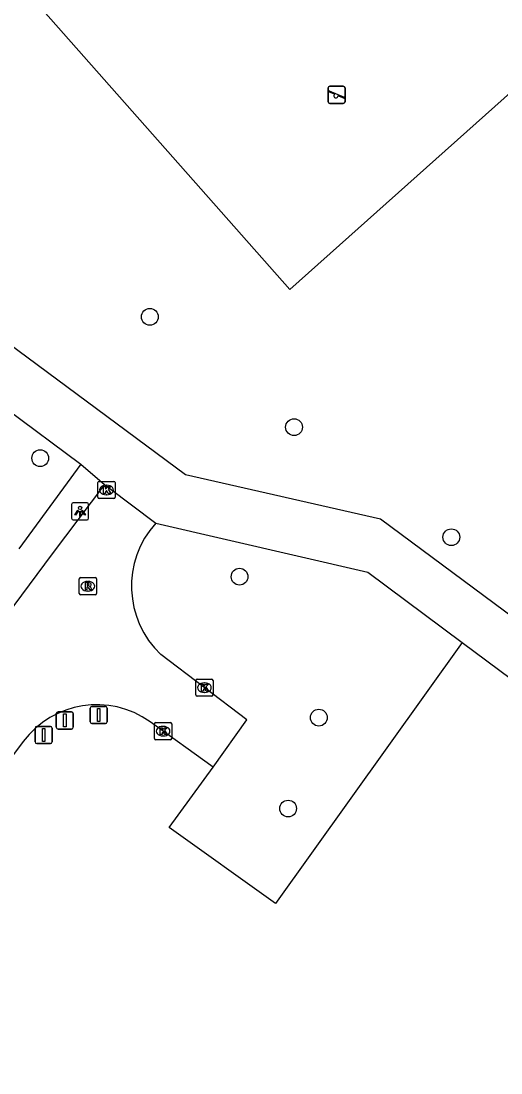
# Model space of a CAD drawing. Extents: x 160026 to 161302, y 384757 to 385701.
# Drawn here: x 160430.6 to 160458.6, y 385253.6 to 385314.9 of the extents above; entities that cross this region are included whole.
import ezdxf

# ---------------------------------------------------------------- set-up
doc = ezdxf.new("R2010")
doc.units = 0
for name, color, linetype in [('IMGEO_Afsluitpaal', 7, 'Continuous'), ('IMGEO_Boom', 7, 'Continuous'), ('IMGEO_Grasland_overig', 7, 'Continuous'), ('IMGEO_Groenvoorziening', 7, 'Continuous'), ('IMGEO_Kolk', 7, 'Continuous'), ('IMGEO_Lichtpunt', 7, 'Continuous'), ('IMGEO_Rijbaan_lokaal_open', 7, 'Continuous'), ('IMGEO_Rioolput', 7, 'Continuous'), ('IMGEO_Speelvoorziening', 7, 'Continuous'), ('IMGEO_Voetpad_open', 7, 'Continuous')]:
    doc.layers.add(name, color=color, linetype=linetype)

msp = doc.modelspace()

# ---------------------------------------------------------------- linework, layer by layer
at = {"layer": 'IMGEO_Afsluitpaal'}
for p, q in [((160432.695, 385273.728), (160432.695, 385274.528)), ((160432.695, 385274.528), (160432.695, 385273.728)), ((160432.795, 385274.628), (160433.585, 385274.628)), ((160433.585, 385274.628), (160432.795, 385274.628)), ((160433.685, 385274.528), (160433.685, 385273.728)), ((160433.685, 385273.728), (160433.685, 385274.528)), ((160434.667, 385274.041), (160434.667, 385274.841)), ((160434.667, 385274.841), (160434.667, 385274.041)), ((160434.767, 385274.941), (160435.557, 385274.941)), ((160435.557, 385274.941), (160434.767, 385274.941)), ((160435.657, 385274.841), (160435.657, 385274.041)), ((160435.657, 385274.041), (160435.657, 385274.841)), ((160435.557, 385273.941), (160434.767, 385273.941)), ((160434.767, 385273.941), (160435.557, 385273.941)), ((160431.46, 385272.88), (160431.46, 385273.68)), ((160431.46, 385273.68), (160431.46, 385272.88)), ((160431.56, 385273.78), (160432.35, 385273.78)), ((160432.35, 385273.78), (160431.56, 385273.78)), ((160432.45, 385273.68), (160432.45, 385272.88)), ((160432.45, 385272.88), (160432.45, 385273.68)), ((160433.585, 385273.628), (160432.795, 385273.628)), ((160432.795, 385273.628), (160433.585, 385273.628)), ((160432.35, 385272.78), (160431.56, 385272.78)), ((160431.56, 385272.78), (160432.35, 385272.78))]:
    msp.add_line(p, q, dxfattribs=at)
for points in [[(160433.115, 385274.503), (160433.265, 385274.503), (160433.265, 385273.753), (160433.115, 385273.753), (160433.115, 385274.503)], [(160435.087, 385274.816), (160435.237, 385274.816), (160435.237, 385274.066), (160435.087, 385274.066), (160435.087, 385274.816)], [(160431.88, 385273.655), (160432.03, 385273.655), (160432.03, 385272.905), (160431.88, 385272.905), (160431.88, 385273.655)]]:
    msp.add_lwpolyline(points, dxfattribs=at)
for centre, start, end in [((160432.795, 385274.528), 90, 180), ((160432.795, 385274.528), 90, 180), ((160433.585, 385274.528), 0, 90), ((160433.585, 385274.528), 360, 90), ((160434.767, 385274.841), 90, 180), ((160434.767, 385274.841), 90, 180), ((160435.557, 385274.841), 0, 90), ((160435.557, 385274.841), 360, 90), ((160434.767, 385274.041), 180, 270), ((160434.767, 385274.041), 180, 270), ((160435.557, 385274.041), 270, 0), ((160435.557, 385274.041), 270, 0), ((160431.56, 385273.68), 90, 180), ((160431.56, 385273.68), 90, 180), ((160432.35, 385273.68), 0, 90), ((160432.35, 385273.68), 360, 90), ((160432.795, 385273.728), 180, 270), ((160432.795, 385273.728), 180, 270), ((160433.585, 385273.728), 270, 0), ((160433.585, 385273.728), 270, 0), ((160431.56, 385272.88), 180, 270), ((160431.56, 385272.88), 180, 270), ((160432.35, 385272.88), 270, 0), ((160432.35, 385272.88), 270, 0)]:
    msp.add_arc(centre, 0.1, start, end, dxfattribs=at)
at = {"layer": 'IMGEO_Boom'}
for centre in [(160438.142, 385297.63), (160446.545, 385291.206), (160431.758, 385289.399), (160455.709, 385284.796), (160443.373, 385282.499), (160447.989, 385274.292), (160446.198, 385268.995)]:
    msp.add_circle(centre, 0.489, dxfattribs=at)
at = {"layer": 'IMGEO_Grasland_overig'}
msp.add_lwpolyline([(160411.46, 385338.612), (160446.304, 385299.232), (160461.68, 385312.949), (160427.278, 385352.217), (160411.46, 385338.612)], dxfattribs=at)
at = {"layer": 'IMGEO_Groenvoorziening'}
msp.add_lwpolyline([(160456.349, 385278.671), (160445.459, 385263.463), (160439.269, 385267.885), (160441.842, 385271.41)], dxfattribs=at)
at = {"layer": 'IMGEO_Kolk'}
for p, q in [((160435.119, 385287.123), (160435.119, 385287.975)), ((160435.194, 385288.049), (160436.046, 385288.049)), ((160436.12, 385287.975), (160436.12, 385287.123)), ((160435.607, 385287.829), (160435.632, 385287.829)), ((160436.046, 385287.049), (160435.194, 385287.049)), ((160435.63, 385287.269), (160435.605, 385287.269)), ((160440.823, 385275.61), (160440.823, 385276.462)), ((160440.898, 385276.536), (160441.75, 385276.536)), ((160441.311, 385276.316), (160441.336, 385276.316)), ((160441.824, 385276.462), (160441.824, 385275.61)), ((160441.334, 385275.756), (160441.309, 385275.756)), ((160441.75, 385275.536), (160440.898, 385275.536)), ((160438.415, 385273.077), (160438.415, 385273.929)), ((160438.49, 385274.003), (160439.342, 385274.003)), ((160439.416, 385273.929), (160439.416, 385273.077)), ((160438.903, 385273.783), (160438.928, 385273.783)), ((160439.342, 385273.003), (160438.49, 385273.003)), ((160438.926, 385273.223), (160438.901, 385273.223))]:
    msp.add_line(p, q, dxfattribs=at)
for points in [[(160435.119, 385287.123), (160435.119, 385287.975)], [(160435.194, 385288.049), (160436.046, 385288.049)], [(160436.12, 385287.975), (160436.12, 385287.123)], [(160435.44, 385287.749), (160435.563, 385287.749), (160435.563, 385287.598), (160435.693, 385287.749), (160435.857, 385287.749), (160435.711, 385287.598), (160435.864, 385287.349), (160435.712, 385287.349), (160435.627, 385287.513), (160435.563, 385287.446), (160435.563, 385287.349), (160435.44, 385287.349), (160435.44, 385287.749)], [(160436.046, 385287.049), (160435.194, 385287.049)], [(160440.823, 385275.61), (160440.823, 385276.462)], [(160440.898, 385276.536), (160441.75, 385276.536)], [(160441.824, 385276.462), (160441.824, 385275.61)], [(160441.144, 385276.236), (160441.267, 385276.236), (160441.267, 385276.085), (160441.397, 385276.236), (160441.561, 385276.236), (160441.415, 385276.085), (160441.568, 385275.836), (160441.416, 385275.836), (160441.331, 385276), (160441.267, 385275.933), (160441.267, 385275.836), (160441.144, 385275.836), (160441.144, 385276.236)], [(160441.75, 385275.536), (160440.898, 385275.536)], [(160438.415, 385273.077), (160438.415, 385273.929)], [(160438.49, 385274.003), (160439.342, 385274.003)], [(160439.416, 385273.929), (160439.416, 385273.077)], [(160438.736, 385273.703), (160438.859, 385273.703), (160438.859, 385273.552), (160438.989, 385273.703), (160439.153, 385273.703), (160439.007, 385273.552), (160439.16, 385273.303), (160439.008, 385273.303), (160438.923, 385273.467), (160438.859, 385273.4), (160438.859, 385273.303), (160438.736, 385273.303), (160438.736, 385273.703)], [(160439.342, 385273.003), (160438.49, 385273.003)]]:
    msp.add_lwpolyline(points, dxfattribs=at)
for centre, start, end in [((160435.196, 385287.973), 91.55205, 178.44795), ((160435.196, 385287.973), 91.55205, 178.44795), ((160436.044, 385287.973), 1.55205, 88.44795), ((160436.044, 385287.973), 1.55205, 88.44795), ((160435.196, 385287.125), 181.55205, 268.44795), ((160435.196, 385287.125), 181.55205, 268.44795), ((160436.044, 385287.125), 271.55205, 358.44795), ((160436.044, 385287.125), 271.55205, 358.44795), ((160440.9, 385276.46), 91.55205, 178.44795), ((160440.9, 385276.46), 91.55205, 178.44795), ((160441.748, 385276.46), 1.55205, 88.44795), ((160441.748, 385276.46), 1.55205, 88.44795), ((160440.9, 385275.612), 181.55205, 268.44795), ((160440.9, 385275.612), 181.55205, 268.44795), ((160441.748, 385275.612), 271.55205, 358.44795), ((160441.748, 385275.612), 271.55205, 358.44795), ((160438.492, 385273.927), 91.55205, 178.44795), ((160438.492, 385273.927), 91.55205, 178.44795), ((160439.34, 385273.927), 1.55205, 88.44795), ((160439.34, 385273.927), 1.55205, 88.44795), ((160438.492, 385273.079), 181.55205, 268.44795), ((160438.492, 385273.079), 181.55205, 268.44795), ((160439.34, 385273.079), 271.55205, 358.44795), ((160439.34, 385273.079), 271.55205, 358.44795)]:
    msp.add_arc(centre, 0.0765, start, end, dxfattribs=at)
for centre, major_axis, ratio, start_param, end_param in [((160435.606, 385287.549), (-0.387, 0.002), 0.722429, 4.712389, 7.853982), ((160435.631, 385287.549), (-0.39, 0.002), 0.717154, 1.570796, 4.712389), ((160441.31, 385276.036), (-0.387, 0.002), 0.722429, 4.712389, 7.853982), ((160441.335, 385276.036), (-0.39, 0.002), 0.717154, 1.570796, 4.712389), ((160438.902, 385273.503), (-0.387, 0.002), 0.722429, 4.712389, 7.853982), ((160438.927, 385273.503), (-0.39, 0.002), 0.717154, 1.570796, 4.712389)]:
    msp.add_ellipse(centre, major_axis=major_axis, ratio=ratio, start_param=start_param, end_param=end_param, dxfattribs=at)
at = {"layer": 'IMGEO_Lichtpunt'}
for p, q in [((160434.484, 385286.803), (160433.676, 385286.803)), ((160434.484, 385286.803), (160433.676, 385286.803)), ((160433.582, 385286.708), (160433.582, 385285.901)), ((160433.582, 385286.708), (160433.582, 385285.901)), ((160434.578, 385285.901), (160434.578, 385286.708)), ((160434.578, 385285.901), (160434.578, 385286.708)), ((160433.676, 385285.807), (160434.484, 385285.807)), ((160433.676, 385285.807), (160434.484, 385285.807))]:
    msp.add_line(p, q, dxfattribs=at)
for points in [[(160433.956, 385286.372), (160433.995, 385286.344), (160433.807, 385286.082), (160433.769, 385286.109), (160433.956, 385286.372)], [(160434.058, 385286.324), (160434.105, 385286.324), (160434.105, 385286.002), (160434.058, 385286.002), (160434.058, 385286.324)], [(160434.168, 385286.344), (160434.206, 385286.371), (160434.393, 385286.109), (160434.354, 385286.081), (160434.168, 385286.344)]]:
    msp.add_lwpolyline(points, dxfattribs=at)
msp.add_circle((160434.081, 385286.506), 0.0994, dxfattribs=at)
for centre, start, end in [((160433.676, 385286.708), 90, 180), ((160433.676, 385286.708), 90, 180), ((160434.484, 385286.708), 0, 90), ((160434.484, 385286.708), 0, 90), ((160433.676, 385285.901), 180, 270), ((160433.676, 385285.901), 180, 270), ((160434.484, 385285.901), 270, 0), ((160434.484, 385285.901), 270, 360)]:
    msp.add_arc(centre, 0.0946, start, end, dxfattribs=at)
at = {"layer": 'IMGEO_Rijbaan_lokaal_open'}
for points in [[(160435.504, 385287.862), (160432.461, 385283.83), (160419.151, 385265.926), (160405.248, 385247.11), (160401.722, 385242.347), (160400.915, 385241.255)], [(160435.504, 385287.862), (160435.729, 385287.692), (160438.484, 385285.613)], [(160441.842, 385271.41), (160443.79, 385274.163), (160438.786, 385277.961)], [(160441.842, 385271.41), (160438.157, 385274.048)], [(160430.766, 385272.898), (160416.095, 385253.243), (160415.954, 385253.054)]]:
    msp.add_lwpolyline(points, dxfattribs=at)
for centre, radius, start, end in [((160442.561, 385281.942), 5.486, 137.99825, 226.52197), ((160435.048, 385269.706), 5.341, 54.39546, 143.29254)]:
    msp.add_arc(centre, radius, start, end, dxfattribs=at)
at = {"layer": 'IMGEO_Rioolput'}
for p, q in [((160434.107, 385282.445), (160434.959, 385282.445)), ((160434.032, 385281.519), (160434.032, 385282.371)), ((160434.52, 385282.225), (160434.545, 385282.225)), ((160435.033, 385282.371), (160435.033, 385281.519)), ((160434.959, 385281.445), (160434.107, 385281.445)), ((160434.543, 385281.665), (160434.518, 385281.665))]:
    msp.add_line(p, q, dxfattribs=at)
for points in [[(160434.107, 385282.445), (160434.959, 385282.445)], [(160434.032, 385281.519), (160434.032, 385282.371)], [(160434.621, 385282.143), (160434.369, 385282.145), (160434.369, 385281.745)], [(160434.369, 385281.745), (160434.493, 385281.745), (160434.493, 385281.907), (160434.504, 385281.907)], [(160434.547, 385282.064), (160434.493, 385282.064), (160434.493, 385281.983)], [(160434.493, 385281.983), (160434.545, 385281.983)], [(160434.551, 385281.878), (160434.622, 385281.745), (160434.762, 385281.745), (160434.697, 385281.871)], [(160435.033, 385282.371), (160435.033, 385281.519)], [(160434.959, 385281.445), (160434.107, 385281.445)]]:
    msp.add_lwpolyline(points, dxfattribs=at)
for centre, radius, start, end in [((160434.109, 385282.369), 0.0765, 91.55205, 178.44795), ((160434.109, 385282.369), 0.0765, 91.55205, 178.44795), ((160434.957, 385282.369), 0.0765, 1.55205, 88.44795), ((160434.957, 385282.369), 0.0765, 1.55205, 88.44795), ((160434.503, 385281.854), 0.0533, 26.02933, 88.69889), ((160434.529, 385282.172), 0.19, 274.7715, 282.96867), ((160434.553, 385281.968), 0.0964, 77.00612, 93.18647), ((160434.567, 385282.025), 0.0378, 276.66336, 79.67722), ((160434.62, 385282.033), 0.109, 350.36119, 89.41601), ((160434.618, 385282.033), 0.112, 277.58423, 350.98172), ((160434.602, 385281.818), 0.108, 29.51342, 73.79051), ((160434.109, 385281.521), 0.0765, 181.55205, 268.44795), ((160434.109, 385281.521), 0.0765, 181.55205, 268.44795), ((160434.957, 385281.521), 0.0765, 271.55205, 358.44795), ((160434.957, 385281.521), 0.0765, 271.55205, 358.44795)]:
    msp.add_arc(centre, radius, start, end, dxfattribs=at)
for centre, major_axis, ratio, start_param, end_param in [((160434.519, 385281.945), (-0.387, 0.002), 0.722429, 4.712389, 7.853982), ((160434.544, 385281.945), (-0.39, 0.002), 0.717154, 1.570796, 4.712389)]:
    msp.add_ellipse(centre, major_axis=major_axis, ratio=ratio, start_param=start_param, end_param=end_param, dxfattribs=at)
at = {"layer": 'IMGEO_Speelvoorziening'}
for p, q in [((160448.525, 385310.163), (160448.525, 385310.963)), ((160448.525, 385310.963), (160448.525, 385310.163)), ((160448.908, 385310.591), (160448.569, 385310.728)), ((160448.594, 385310.788), (160449.47, 385310.435)), ((160448.625, 385311.063), (160449.415, 385311.063)), ((160449.415, 385311.063), (160448.625, 385311.063)), ((160449.515, 385310.963), (160449.515, 385310.163)), ((160449.515, 385310.163), (160449.515, 385310.963)), ((160449.415, 385310.063), (160448.625, 385310.063)), ((160448.625, 385310.063), (160449.415, 385310.063)), ((160449.446, 385310.375), (160449.106, 385310.512))]:
    msp.add_line(p, q, dxfattribs=at)
for centre, radius, start, end in [((160448.625, 385310.963), 0.1, 90, 180), ((160448.625, 385310.963), 0.1, 90, 180), ((160448.582, 385310.758), 0.0327, 68.07798, 248.07798), ((160449.415, 385310.963), 0.1, 0, 90), ((160449.415, 385310.963), 0.1, 360, 90), ((160448.625, 385310.163), 0.1, 180, 270), ((160448.625, 385310.163), 0.1, 180, 270), ((160448.987, 385310.501), 0.12, 130.99278, 5.16318), ((160449.415, 385310.163), 0.1, 270, 0), ((160449.415, 385310.163), 0.1, 270, 0), ((160449.458, 385310.405), 0.0327, 248.07798, 68.07798)]:
    msp.add_arc(centre, radius, start, end, dxfattribs=at)
at = {"layer": 'IMGEO_Voetpad_open'}
for points in [[(160469.141, 385272.846), (160464.832, 385276.029), (160451.586, 385285.854), (160440.214, 385288.427), (160375.119, 385336.693), (160360.892, 385347.448)], [(160421.112, 385298.718), (160434.116, 385289.055)], [(160434.116, 385289.055), (160430.511, 385284.122)], [(160434.116, 385289.055), (160435.504, 385287.862)], [(160438.484, 385285.613), (160450.835, 385282.771), (160456.349, 385278.671)], [(160456.349, 385278.671), (160467.077, 385270.693)]]:
    msp.add_lwpolyline(points, dxfattribs=at)

doc.saveas('drawing.dxf')
